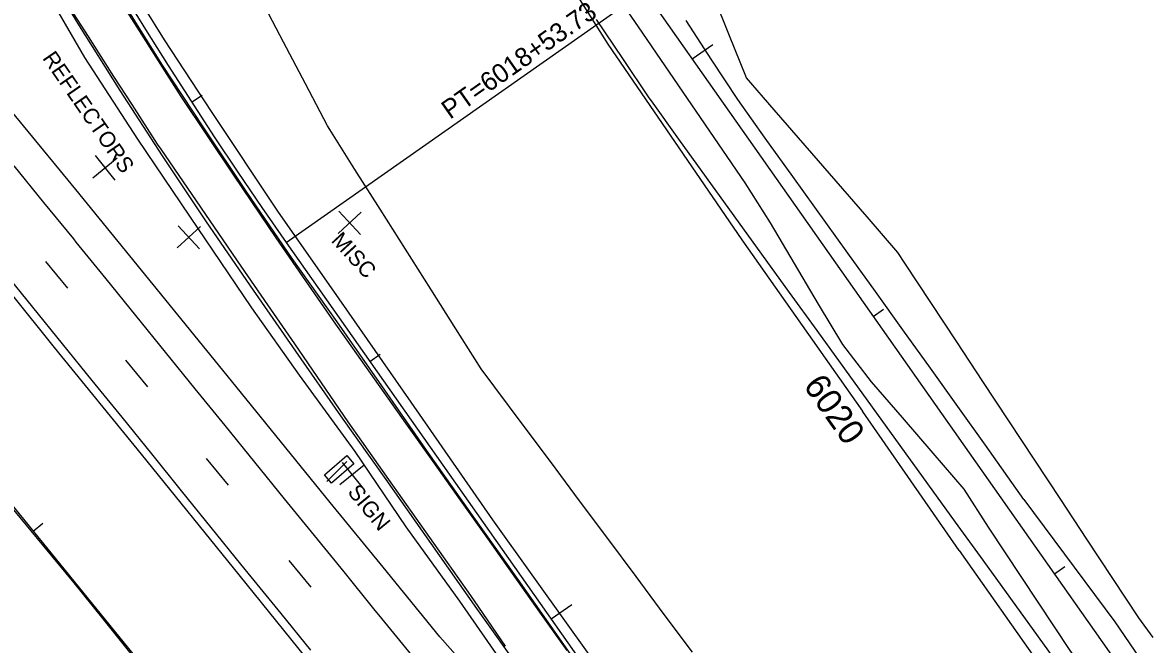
# Model space of a CAD drawing. Extents: x 2132221 to 2141942, y 535736 to 547298.
# Drawn here: x 2139159.2 to 2139515.9, y 539310.9 to 539508.5 of the extents above; entities that cross this region are included whole.
import ezdxf

# ---------------------------------------------------------------- set-up
doc = ezdxf.new("R2010")
doc.units = 0
for name, color, linetype in [('RD_EX_BldgApp', 7, 'Continuous'), ('RD_EX_BldgApp_txCode', 7, 'Continuous'), ('RD_EX_Conc', 7, 'Continuous'), ('RD_EX_Driveway', 7, 'Continuous'), ('RD_EX_Fence_Other', 7, 'Continuous'), ('RD_EX_GuardRail', 7, 'Continuous'), ('RD_EX_Misc', 7, 'Continuous'), ('RD_EX_Misc_txCode', 7, 'Continuous'), ('RD_EX_Road', 7, 'Continuous'), ('RD_EX_VEG', 7, 'Continuous'), ('RD_HC_Cl', 7, 'Continuous'), ('RD_HC_Data', 7, 'Continuous'), ('RD_HC_Data_Tic', 7, 'Continuous'), ('RD_HC_TX_Sta50', 7, 'Continuous')]:
    doc.layers.add(name, color=color, linetype=linetype)

msp = doc.modelspace()

# ---------------------------------------------------------------- linework, layer by layer
at = {"layer": 'RD_EX_BldgApp'}
msp.add_line((2139262.24, 539369.07), (2139255.91, 539362.63), dxfattribs=at)
at = {"layer": 'RD_EX_Conc'}
for points in [[(2139163.88, 539529.59), (2139176.67, 539508.21), (2139190.07, 539486.92), (2139203.61, 539466.08), (2139217.35, 539445.48), (2139231.51, 539424.8), (2139245.91, 539404.09), (2139260.22, 539383.55), (2139274.56, 539363.28), (2139288.9, 539342.93), (2139303.42, 539322.28), (2139317.89, 539302)], [(2139346, 539289.83), (2139331.19, 539310.94), (2139316.66, 539331.49), (2139302.01, 539352.03), (2139287.48, 539372.58), (2139273.29, 539393.04), (2139259.14, 539413.34), (2139244.86, 539433.53), (2139230.5, 539454.62), (2139216.56, 539475.3), (2139203.43, 539495.26), (2139190.35, 539516.39)]]:
    msp.add_lwpolyline(points, dxfattribs=at)
msp.add_lwpolyline([(2139264.48, 539368.23), (2139257.37, 539362.15), (2139255.09, 539364.82), (2139262.2, 539370.9)], close=True, dxfattribs=at)
at = {"layer": 'RD_EX_Driveway'}
for points in [[(2139346.31, 539519.44), (2139354.78, 539507.05), (2139363.24, 539494.67), (2139380.17, 539469.91), (2139388.64, 539457.52), (2139396.65, 539444.85), (2139404.31, 539431.95), (2139411.96, 539419.05), (2139419.62, 539406.15), (2139428.77, 539394.33), (2139438.58, 539382.98), (2139448.38, 539371.63), (2139458.19, 539360.28), (2139465.91, 539348.21)], [(2139477.23, 539356.98), (2139465.1, 539374.26), (2139456.35, 539386.45), (2139447.61, 539398.64), (2139438.87, 539410.83), (2139430.13, 539423.02), (2139421.38, 539435.2), (2139403.9, 539459.58), (2139395.15, 539471.77), (2139386.41, 539483.96), (2139378.21, 539496.52), (2139370.05, 539509.1)], [(2139477.23, 539356.98), (2139506.13, 539318.08), (2139532.95, 539278.82), (2139562.03, 539239.22), (2139588.95, 539202.59), (2139629.17, 539144.52), (2139658.12, 539104.88), (2139689.68, 539060.18), (2139717.84, 539021.14)], [(2139465.91, 539348.21), (2139492.13, 539308.7), (2139521.08, 539270.77), (2139550.93, 539231.51), (2139579.7, 539193.95), (2139619.63, 539137.61), (2139647.92, 539099.16), (2139681.13, 539053.58), (2139707.27, 539015.02)]]:
    msp.add_lwpolyline(points, dxfattribs=at)
at = {"layer": 'RD_EX_Fence_Other'}
msp.add_line((2139456.75, 539340.74), (2139426.01, 539384.96), dxfattribs=at)
for points in [[(2139214.37, 539748.96), (2139224.13, 539722.24), (2139244.92, 539674.02), (2139268.1, 539627.48), (2139306.82, 539562.41), (2139345.13, 539501.62), (2139387.72, 539439.4), (2139426.01, 539384.96)], [(2139456.75, 539340.74), (2139482.69, 539303.86), (2139509.53, 539265.66), (2139539.4, 539223.33), (2139565.43, 539186.72), (2139601.39, 539135.1), (2139633.6, 539089.18), (2139663.32, 539047.08), (2139692.03, 539005.93)]]:
    msp.add_lwpolyline(points, dxfattribs=at)
at = {"layer": 'RD_EX_GuardRail'}
msp.add_lwpolyline([(2139194.19, 539307.41), (2139184.78, 539319.09), (2139175.56, 539330.53), (2139166.01, 539342.1), (2139156.45, 539353.66)], dxfattribs=at)
at = {"layer": 'RD_EX_Misc'}
for p, q in [((2139182.25, 539466.17), (2139188.54, 539458.4)), ((2139181.51, 539459.14), (2139189.28, 539465.44)), ((2139259.44, 539441.44), (2139266.79, 539448.22)), ((2139259.73, 539448.5), (2139266.51, 539441.15)), ((2139208.35, 539436.86), (2139215.7, 539443.64)), ((2139208.64, 539443.93), (2139215.42, 539436.58)), ((2139166.51, 539432.5), (2139173.53, 539424.05)), ((2139191.87, 539401.18), (2139198.89, 539392.73)), ((2139217.51, 539369.98), (2139224.53, 539361.53)), ((2139260, 539361.67), (2139267.77, 539367.96)), ((2139260.74, 539368.7), (2139267.03, 539360.93)), ((2139243.81, 539337.52), (2139250.83, 539329.07))]:
    msp.add_line(p, q, dxfattribs=at)
for points in [[(2139190.44, 539514.94), (2139195.5, 539506.96), (2139203.54, 539494.29), (2139209.49, 539484.91), (2139217.86, 539472.46), (2139226.23, 539460.02), (2139234.6, 539447.57), (2139239.63, 539440.08), (2139248.18, 539427.76), (2139256.72, 539415.43), (2139257.91, 539413.72), (2139266.56, 539401.46), (2139275.2, 539389.19), (2139280.82, 539381.22), (2139289.5, 539368.98), (2139298.18, 539356.75), (2139306.85, 539344.51), (2139314.72, 539333.42), (2139323.4, 539321.19), (2139332.07, 539308.95)], [(2139312.67, 539310.39), (2139304.15, 539322.74), (2139301.56, 539326.5), (2139292.91, 539338.76), (2139284.26, 539351.01), (2139275.61, 539363.26), (2139266.95, 539375.52), (2139262.63, 539381.64), (2139254.14, 539394.01), (2139245.66, 539406.38), (2139237.17, 539418.75), (2139228.68, 539431.11), (2139220.2, 539443.48), (2139211.71, 539455.85), (2139203.22, 539468.22), (2139202.12, 539469.83), (2139194, 539482.44), (2139188.26, 539491.36), (2139180.14, 539503.97), (2139175.46, 539511.25)], [(2139156.46, 539462.99), (2139165.91, 539451.34), (2139175.37, 539439.7), (2139176.17, 539438.71), (2139185.62, 539427.07), (2139195.08, 539415.43), (2139204.54, 539403.78), (2139213.99, 539392.14), (2139223.45, 539380.49), (2139232.9, 539368.85), (2139242.36, 539357.2), (2139251.81, 539345.56), (2139261.27, 539333.92), (2139270.73, 539322.27), (2139273.28, 539319.13), (2139282.75, 539307.5)], [(2139152.92, 539429.67), (2139162.37, 539418.02), (2139171.82, 539406.36), (2139181.26, 539394.71), (2139190.71, 539383.06), (2139200.15, 539371.41), (2139209.6, 539359.75), (2139219.04, 539348.1), (2139228.49, 539336.45), (2139231.76, 539332.41), (2139241.21, 539320.76), (2139250.66, 539309.11)]]:
    msp.add_lwpolyline(points, dxfattribs=at)
at = {"layer": 'RD_EX_Road'}
for points in [[(2139167.67, 539564.85), (2139179.41, 539543.45), (2139191.27, 539523.82), (2139204.19, 539502.95), (2139219.09, 539480.19), (2139240.21, 539448.57), (2139259.72, 539420.71), (2139282.54, 539387.88), (2139308.52, 539350.54), (2139332.95, 539316.28), (2139355.15, 539285.22), (2139378.07, 539252.43), (2139404.57, 539215.37), (2139423.66, 539187.65), (2139444.33, 539158.25), (2139460.91, 539134.28), (2139490.61, 539092.13)], [(2139159.26, 539531.25), (2139178.92, 539497.32), (2139195.74, 539471.36), (2139212.21, 539446.99), (2139231.94, 539417.79), (2139247.1, 539396.48), (2139264.8, 539372.2), (2139280.96, 539348.27), (2139298.04, 539324.65), (2139315.8, 539298.98), (2139330.17, 539275.95), (2139330.11, 539275.28), (2139329.66, 539274.44), (2139328.93, 539273.84), (2139327.85, 539273.62), (2139326.05, 539274.8), (2139317.03, 539284.73), (2139291.75, 539313.37), (2139273.73, 539335.47), (2139256.96, 539356.03), (2139225.56, 539394.61), (2139200.7, 539425.24), (2139176.18, 539455.46), (2139152.19, 539484.54)], [(2139091.61, 539500.85), (2139116.11, 539470.91), (2139142.21, 539438.76), (2139169.3, 539405.24), (2139196.88, 539371.33), (2139227.93, 539333.03), (2139254.03, 539300.61), (2139280.61, 539268.25), (2139306.4, 539236.11), (2139331.33, 539205.71), (2139361.55, 539168.47), (2139395.82, 539126.38), (2139441.48, 539070.46)]]:
    msp.add_lwpolyline(points, dxfattribs=at)
at = {"layer": 'RD_EX_VEG'}
for points in [[(2139518.32, 539313.08), (2139513.82, 539319.34), (2139505.57, 539331.86), (2139497.31, 539344.39), (2139489.05, 539356.91), (2139480.8, 539369.43), (2139472.54, 539381.96), (2139464.28, 539394.48), (2139456.03, 539407), (2139447.77, 539419.53), (2139439.51, 539432.05), (2139437.29, 539435.42), (2139427.45, 539446.75), (2139417.62, 539458.07), (2139407.78, 539469.4), (2139397.94, 539480.72), (2139389.14, 539490.86), (2139383.55, 539504.78), (2139378.97, 539516.2)], [(2139372.02, 539308.43), (2139363.05, 539320.46), (2139354.09, 539332.48), (2139345.12, 539344.51), (2139336.16, 539356.53), (2139327.19, 539368.56), (2139318.23, 539380.59), (2139309.26, 539392.61), (2139304.91, 539398.45), (2139296.89, 539411.12), (2139288.87, 539423.8), (2139280.85, 539436.47), (2139272.82, 539449.15), (2139264.8, 539461.82), (2139256.78, 539474.5), (2139256.03, 539475.68), (2139249.05, 539488.95), (2139242.07, 539502.23), (2139235.09, 539515.51)], [(2139341.38, 539509.42), (2139349.77, 539496.99), (2139358.15, 539484.55), (2139358.84, 539483.54), (2139367.62, 539471.38), (2139376.4, 539459.22), (2139385.19, 539447.06), (2139393.97, 539434.9), (2139402.76, 539422.75), (2139411.54, 539410.59), (2139420.32, 539398.43), (2139429.11, 539386.27), (2139437.89, 539374.11), (2139446.67, 539361.95), (2139455.46, 539349.79), (2139464.24, 539337.63), (2139473.03, 539325.47), (2139481.81, 539313.31), (2139490.59, 539301.15), (2139491.82, 539299.46), (2139500.17, 539287), (2139508.52, 539274.54), (2139516.87, 539262.08)]]:
    msp.add_lwpolyline(points, dxfattribs=at)
at = {"layer": 'RD_HC_Cl'}
for p, q in [((2136971.61, 542041.65), (2141699.63, 536226.46)), ((2139357.86, 539516.81), (2140103.03, 538458.14)), ((2139242.92, 539438.61), (2139658.59, 538848.06))]:
    msp.add_line(p, q, dxfattribs=at)
msp.add_arc((2140423.86, 540266.28), 1442.1, 180.87321, 215.0249, dxfattribs=at)
at = {"layer": 'RD_HC_Data'}
msp.add_line((2139242.92, 539438.61), (2139348.73, 539512.77), dxfattribs=at)
at = {"layer": 'RD_HC_Data_Tic'}
for p, q in [((2139371.89, 539496.88), (2139378.43, 539501.48)), ((2139212.91, 539483.17), (2139216.27, 539485.34)), ((2139429.44, 539415.1), (2139432.72, 539417.41)), ((2139269.55, 539400.77), (2139272.82, 539403.07)), ((2139162.57, 539346.9), (2139165.67, 539349.42)), ((2139487, 539333.33), (2139490.27, 539335.63)), ((2139327.11, 539319), (2139333.65, 539323.6))]:
    msp.add_line(p, q, dxfattribs=at)

# ---------------------------------------------------------------- texts
at = {"layer": 'RD_EX_BldgApp_txCode'}
msp.add_text('SIGN', height=5, rotation=309.2596, dxfattribs=at).set_placement((2139262.23, 539359.21))
at = {"layer": 'RD_EX_Misc_txCode'}
for s, rotation, p in [('REFLECTORS', 304.6146, (2139165.35, 539497.13)), (' MISC', 312.7026, (2139255.74, 539440.4))]:
    msp.add_text(s, height=5, rotation=rotation, dxfattribs=at).set_placement(p)
at = {"layer": 'RD_HC_Data'}
msp.add_text('PT=6018+53.73', height=6, rotation=35.0249, dxfattribs=at).set_placement((2139295, 539477.55))
at = {"layer": 'RD_HC_TX_Sta50'}
msp.add_text('6020', height=8, rotation=305.1407, dxfattribs=at).set_placement((2139407.02, 539393.11))

doc.saveas('drawing.dxf')
